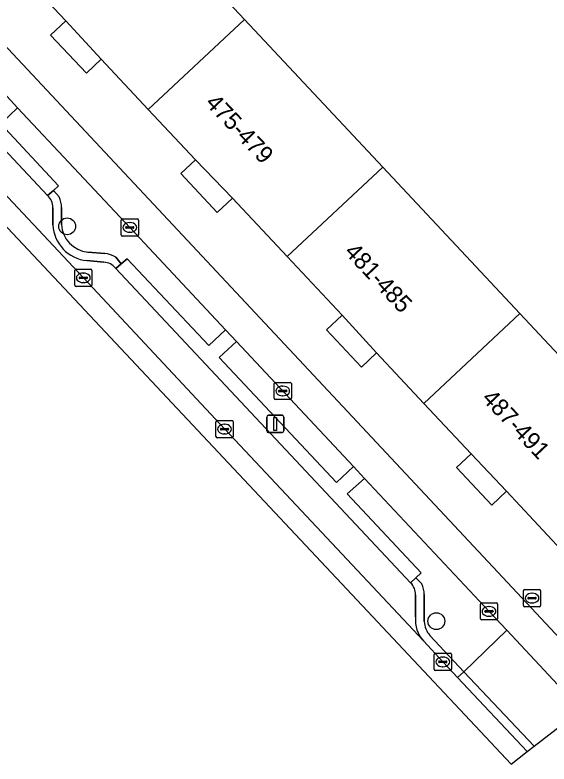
# Model space of a CAD drawing. Extents: x 163147 to 163550, y 380933 to 381639.
# Drawn here: x 163397.21 to 163428.24, y 380932.65 to 380976.17 of the extents above; entities that cross this region are included whole.
import ezdxf

# ---------------------------------------------------------------- set-up
doc = ezdxf.new("R2010")
doc.units = 0
for name, color, linetype in [('IMGEO_Berm_groen', 7, 'Continuous'), ('IMGEO_Berm_open', 7, 'Continuous'), ('IMGEO_Boom', 7, 'Continuous'), ('IMGEO_Brandkraan', 7, 'Continuous'), ('IMGEO_Erf', 7, 'Continuous'), ('IMGEO_Fietspad_gesloten', 7, 'Continuous'), ('IMGEO_Kolk', 7, 'Continuous'), ('IMGEO_Lichtmast', 7, 'Continuous'), ('IMGEO_Pand', 7, 'Continuous'), ('IMGEO_Pand_nummerreeks', 7, 'Continuous'), ('IMGEO_Parkeervlak_open', 7, 'Continuous'), ('IMGEO_Rijbaan_lokaal_gesloten', 7, 'Continuous'), ('IMGEO_Terreindeel_open', 7, 'Continuous'), ('IMGEO_Voetpad_open', 7, 'Continuous')]:
    doc.layers.add(name, color=color, linetype=linetype)

msp = doc.modelspace()

# ---------------------------------------------------------------- linework, layer by layer
at = {"layer": 'IMGEO_Berm_groen'}
for points in [[(163397.363, 380970.77), (163396.378, 380969.837), (163399.74, 380966.24), (163399.443, 380965.978), (163399.774, 380965.603)], [(163403.064, 380962.096), (163403.386, 380961.713), (163403.722, 380961.996), (163408.47, 380956.96), (163409.449, 380957.871), (163403.894, 380963.808), (163397.363, 380970.77)], [(163399.904, 380964.974), (163399.903, 380964.001)], [(163401.447, 380962.388), (163402.42, 380962.303)], [(163424.784, 380941.484), (163417.524, 380949.241), (163416.512, 380948.344), (163420.811, 380943.757), (163420.507, 380943.471), (163420.849, 380943.107)], [(163420.99, 380942.488), (163420.994, 380940.929)], [(163421.324, 380940.118), (163423.287, 380938.012), (163425.785, 380940.419), (163424.784, 380941.484)]]:
    msp.add_lwpolyline(points, dxfattribs=at)
msp.add_lwpolyline([(163410.082, 380957.193), (163409.065, 380956.268), (163415.898, 380949.006), (163416.881, 380949.928)], close=True, dxfattribs=at)
for centre, radius, start, end in [((163398.606, 380965.034), 1.3, 357.372, 25.9826), ((163401.611, 380964.09), 1.71, 182.9893, 264.5066), ((163402.33, 380960.918), 1.388, 58.0796, 86.2826), ((163419.464, 380942.466), 1.526, 0.8263, 24.8383), ((163422.245, 380940.965), 1.251, 181.6608, 222.6225)]:
    msp.add_arc(centre, radius, start, end, dxfattribs=at)
at = {"layer": 'IMGEO_Berm_open'}
for points in [[(163399.774, 380965.603), (163399.443, 380965.978), (163399.106, 380965.681)], [(163399.404, 380964.969), (163399.403, 380963.968)], [(163399.903, 380964.001), (163399.904, 380964.974)], [(163402.42, 380962.303), (163401.447, 380962.388)], [(163401.38, 380961.892), (163402.362, 380961.806)], [(163403.062, 380961.441), (163403.386, 380961.713), (163403.064, 380962.096)], [(163420.849, 380943.107), (163420.507, 380943.471), (163420.199, 380943.182)], [(163420.49, 380942.47), (163420.488, 380941.19)], [(163420.994, 380940.929), (163420.99, 380942.488)], [(163427.369, 380933.681), (163430.106, 380935.8), (163425.785, 380940.419), (163423.287, 380938.012), (163427.369, 380933.681)], [(163420.941, 380939.796), (163422.094, 380938.572), (163422.924, 380937.67), (163423.287, 380938.012), (163421.324, 380940.118)]]:
    msp.add_lwpolyline(points, dxfattribs=at)
for centre, radius, start, end in [((163398.522, 380965.018), 0.883, 356.8039, 48.6186), ((163398.606, 380965.034), 1.3, 357.372, 25.9826), ((163401.609, 380964.09), 2.21, 183.156, 264.0456), ((163401.611, 380964.09), 1.71, 182.9893, 264.5066), ((163402.33, 380960.918), 1.388, 58.0796, 86.2826), ((163402.308, 380960.848), 0.959, 38.1624, 86.76), ((163419.482, 380942.473), 1.008, 359.8069, 44.6535), ((163419.464, 380942.466), 1.526, 0.8263, 24.8383), ((163422.312, 380941.012), 1.833, 174.4328, 221.5718), ((163422.245, 380940.965), 1.251, 181.6608, 222.6225)]:
    msp.add_arc(centre, radius, start, end, dxfattribs=at)
at = {"layer": 'IMGEO_Boom'}
for centre in [(163400.238, 380963.887), (163421.693, 380940.944)]:
    msp.add_circle(centre, 0.489, dxfattribs=at)
at = {"layer": 'IMGEO_Brandkraan'}
for p, q in [((163426.753, 380941.86), (163426.753, 380942.712)), ((163426.828, 380942.786), (163427.68, 380942.786)), ((163427.241, 380942.566), (163427.266, 380942.566)), ((163427.754, 380942.712), (163427.754, 380941.86)), ((163427.012, 380942.28), (163427.012, 380942.292)), ((163427.45, 380942.243), (163427.052, 380942.243)), ((163427.055, 380942.329), (163427.453, 380942.329)), ((163427.496, 380942.292), (163427.496, 380942.28)), ((163427.68, 380941.786), (163426.828, 380941.786)), ((163427.264, 380942.006), (163427.239, 380942.006))]:
    msp.add_line(p, q, dxfattribs=at)
for points in [[(163426.753, 380941.86), (163426.753, 380942.712)], [(163426.828, 380942.786), (163427.68, 380942.786)], [(163427.754, 380942.712), (163427.754, 380941.86)], [(163427.68, 380941.786), (163426.828, 380941.786)]]:
    msp.add_lwpolyline(points, dxfattribs=at)
for centre, radius, start, end in [((163426.83, 380942.71), 0.0765, 91.552, 178.448), ((163426.83, 380942.71), 0.0765, 91.552, 178.448), ((163427.678, 380942.71), 0.0765, 1.552, 88.448), ((163427.678, 380942.71), 0.0765, 1.552, 88.448), ((163427.052, 380942.289), 0.0403, 85.8775, 175.7526), ((163427.049, 380942.279), 0.0366, 178.938, 274.7102), ((163427.453, 380942.286), 0.043, 264.8664, 352.4533), ((163427.457, 380942.291), 0.0386, 1.7309, 96.639), ((163426.83, 380941.862), 0.0765, 181.552, 268.448), ((163426.83, 380941.862), 0.0765, 181.552, 268.448), ((163427.678, 380941.862), 0.0765, 271.552, 358.448), ((163427.678, 380941.862), 0.0765, 271.552, 358.448)]:
    msp.add_arc(centre, radius, start, end, dxfattribs=at)
for centre, major_axis, ratio, start_param, end_param in [((163427.24, 380942.286), (-0.387, 0.002), 0.722429, 4.712389, 7.853982), ((163427.265, 380942.286), (-0.39, 0.002), 0.717154, 1.570796, 4.712389)]:
    msp.add_ellipse(centre, major_axis=major_axis, ratio=ratio, start_param=start_param, end_param=end_param, dxfattribs=at)
at = {"layer": 'IMGEO_Erf'}
msp.add_lwpolyline([(163401.973, 380985.052), (163410.543, 380975.903), (163418.578, 380967.324), (163426.542, 380958.821), (163434.543, 380950.278)], dxfattribs=at)
at = {"layer": 'IMGEO_Fietspad_gesloten'}
for points in [[(163431.634, 380936.983), (163426.381, 380942.59), (163389.734, 380981.756), (163386.168, 380985.564), (163372.648, 381000), (163319.829, 381056.397), (163310.14, 381066.773), (163306.558, 381070.608), (163278.278, 381100.892), (163188.415, 381197.241)], [(163381.183, 380988.048), (163388.299, 380980.439), (163392.378, 380976.085), (163396.731, 380971.443), (163397.363, 380970.77), (163403.894, 380963.808), (163409.449, 380957.871), (163410.082, 380957.193), (163416.881, 380949.928), (163417.524, 380949.241), (163424.784, 380941.484), (163425.785, 380940.419), (163430.106, 380935.8), (163431.634, 380936.983)]]:
    msp.add_lwpolyline(points, dxfattribs=at)
at = {"layer": 'IMGEO_Kolk'}
for p, q in [((163403.455, 380964.32), (163404.307, 380964.32)), ((163403.38, 380963.394), (163403.38, 380964.246)), ((163403.868, 380964.1), (163403.893, 380964.1)), ((163404.381, 380964.246), (163404.381, 380963.394)), ((163403.639, 380963.814), (163403.639, 380963.826)), ((163404.077, 380963.777), (163403.679, 380963.777)), ((163403.682, 380963.863), (163404.08, 380963.863)), ((163403.891, 380963.54), (163403.866, 380963.54)), ((163404.123, 380963.826), (163404.123, 380963.814)), ((163404.307, 380963.32), (163403.455, 380963.32)), ((163400.679, 380960.469), (163400.679, 380961.321)), ((163400.754, 380961.395), (163401.606, 380961.395)), ((163401.68, 380961.321), (163401.68, 380960.469)), ((163400.938, 380960.889), (163400.938, 380960.901)), ((163401.376, 380960.852), (163400.978, 380960.852)), ((163400.981, 380960.938), (163401.379, 380960.938)), ((163401.167, 380961.175), (163401.192, 380961.175)), ((163401.422, 380960.901), (163401.422, 380960.889)), ((163401.19, 380960.615), (163401.165, 380960.615)), ((163401.606, 380960.395), (163400.754, 380960.395)), ((163412.266, 380953.895), (163412.266, 380954.747)), ((163412.341, 380954.821), (163413.193, 380954.821)), ((163413.267, 380954.747), (163413.267, 380953.895)), ((163412.525, 380954.315), (163412.525, 380954.327)), ((163412.568, 380954.364), (163412.966, 380954.364)), ((163412.754, 380954.601), (163412.779, 380954.601)), ((163413.009, 380954.327), (163413.009, 380954.315)), ((163412.963, 380954.278), (163412.565, 380954.278)), ((163412.777, 380954.041), (163412.752, 380954.041)), ((163413.193, 380953.821), (163412.341, 380953.821)), ((163408.961, 380952.605), (163409.813, 380952.605)), ((163408.886, 380951.679), (163408.886, 380952.531)), ((163409.188, 380952.148), (163409.586, 380952.148)), ((163409.374, 380952.385), (163409.399, 380952.385)), ((163409.887, 380952.531), (163409.887, 380951.679)), ((163409.145, 380952.099), (163409.145, 380952.111)), ((163409.583, 380952.062), (163409.185, 380952.062)), ((163409.397, 380951.825), (163409.372, 380951.825)), ((163409.629, 380952.111), (163409.629, 380952.099)), ((163409.813, 380951.605), (163408.961, 380951.605)), ((163424.252, 380941.09), (163424.252, 380941.942)), ((163424.327, 380942.016), (163425.179, 380942.016)), ((163424.74, 380941.796), (163424.765, 380941.796)), ((163425.253, 380941.942), (163425.253, 380941.09)), ((163424.511, 380941.51), (163424.511, 380941.522)), ((163424.949, 380941.473), (163424.551, 380941.473)), ((163424.554, 380941.559), (163424.952, 380941.559)), ((163424.995, 380941.522), (163424.995, 380941.51)), ((163425.179, 380941.016), (163424.327, 380941.016)), ((163424.763, 380941.236), (163424.738, 380941.236)), ((163421.642, 380939.083), (163422.494, 380939.083)), ((163421.567, 380938.157), (163421.567, 380939.009)), ((163422.055, 380938.863), (163422.08, 380938.863)), ((163422.568, 380939.009), (163422.568, 380938.157)), ((163421.826, 380938.577), (163421.826, 380938.589)), ((163422.264, 380938.54), (163421.866, 380938.54)), ((163421.869, 380938.626), (163422.267, 380938.626)), ((163422.078, 380938.303), (163422.053, 380938.303)), ((163422.31, 380938.589), (163422.31, 380938.577)), ((163422.494, 380938.083), (163421.642, 380938.083))]:
    msp.add_line(p, q, dxfattribs=at)
for points in [[(163403.455, 380964.32), (163404.307, 380964.32)], [(163403.38, 380963.394), (163403.38, 380964.246)], [(163404.381, 380964.246), (163404.381, 380963.394)], [(163404.307, 380963.32), (163403.455, 380963.32)], [(163400.679, 380960.469), (163400.679, 380961.321)], [(163400.754, 380961.395), (163401.606, 380961.395)], [(163401.68, 380961.321), (163401.68, 380960.469)], [(163401.606, 380960.395), (163400.754, 380960.395)], [(163412.266, 380953.895), (163412.266, 380954.747)], [(163412.341, 380954.821), (163413.193, 380954.821)], [(163413.267, 380954.747), (163413.267, 380953.895)], [(163413.193, 380953.821), (163412.341, 380953.821)], [(163408.961, 380952.605), (163409.813, 380952.605)], [(163408.886, 380951.679), (163408.886, 380952.531)], [(163409.887, 380952.531), (163409.887, 380951.679)], [(163409.813, 380951.605), (163408.961, 380951.605)], [(163424.252, 380941.09), (163424.252, 380941.942)], [(163424.327, 380942.016), (163425.179, 380942.016)], [(163425.253, 380941.942), (163425.253, 380941.09)], [(163425.179, 380941.016), (163424.327, 380941.016)], [(163421.642, 380939.083), (163422.494, 380939.083)], [(163421.567, 380938.157), (163421.567, 380939.009)], [(163422.568, 380939.009), (163422.568, 380938.157)], [(163422.494, 380938.083), (163421.642, 380938.083)]]:
    msp.add_lwpolyline(points, dxfattribs=at)
for centre, radius, start, end in [((163403.457, 380964.244), 0.0765, 91.552, 178.448), ((163403.457, 380964.244), 0.0765, 91.552, 178.448), ((163404.305, 380964.244), 0.0765, 1.552, 88.448), ((163404.305, 380964.244), 0.0765, 1.552, 88.448), ((163403.679, 380963.823), 0.0403, 85.8775, 175.7526), ((163403.676, 380963.813), 0.0366, 178.938, 274.7102), ((163404.08, 380963.82), 0.043, 264.8664, 352.4533), ((163404.084, 380963.825), 0.0386, 1.7309, 96.639), ((163403.457, 380963.396), 0.0765, 181.552, 268.448), ((163403.457, 380963.396), 0.0765, 181.552, 268.448), ((163404.305, 380963.396), 0.0765, 271.552, 358.448), ((163404.305, 380963.396), 0.0765, 271.552, 358.448), ((163400.756, 380961.319), 0.0765, 91.552, 178.448), ((163400.756, 380961.319), 0.0765, 91.552, 178.448), ((163401.604, 380961.319), 0.0765, 1.552, 88.448), ((163401.604, 380961.319), 0.0765, 1.552, 88.448), ((163400.978, 380960.898), 0.0403, 85.8775, 175.7526), ((163400.975, 380960.888), 0.0366, 178.938, 274.7102), ((163401.379, 380960.895), 0.043, 264.8664, 352.4533), ((163401.383, 380960.9), 0.0386, 1.7309, 96.639), ((163400.756, 380960.471), 0.0765, 181.552, 268.448), ((163400.756, 380960.471), 0.0765, 181.552, 268.448), ((163401.604, 380960.471), 0.0765, 271.552, 358.448), ((163401.604, 380960.471), 0.0765, 271.552, 358.448), ((163412.343, 380954.745), 0.0765, 91.552, 178.448), ((163412.343, 380954.745), 0.0765, 91.552, 178.448), ((163413.191, 380954.745), 0.0765, 1.552, 88.448), ((163413.191, 380954.745), 0.0765, 1.552, 88.448), ((163412.565, 380954.324), 0.0403, 85.8775, 175.7526), ((163412.562, 380954.314), 0.0366, 178.938, 274.7102), ((163412.966, 380954.321), 0.043, 264.8664, 352.4533), ((163412.97, 380954.326), 0.0386, 1.7309, 96.639), ((163412.343, 380953.897), 0.0765, 181.552, 268.448), ((163412.343, 380953.897), 0.0765, 181.552, 268.448), ((163413.191, 380953.897), 0.0765, 271.552, 358.448), ((163413.191, 380953.897), 0.0765, 271.552, 358.448), ((163408.963, 380952.529), 0.0765, 91.552, 178.448), ((163408.963, 380952.529), 0.0765, 91.552, 178.448), ((163409.811, 380952.529), 0.0765, 1.552, 88.448), ((163409.811, 380952.529), 0.0765, 1.552, 88.448), ((163409.185, 380952.108), 0.0403, 85.8775, 175.7526), ((163409.59, 380952.11), 0.0386, 1.7309, 96.639), ((163409.182, 380952.098), 0.0366, 178.938, 274.7102), ((163409.586, 380952.105), 0.043, 264.8664, 352.4533), ((163408.963, 380951.681), 0.0765, 181.552, 268.448), ((163408.963, 380951.681), 0.0765, 181.552, 268.448), ((163409.811, 380951.681), 0.0765, 271.552, 358.448), ((163409.811, 380951.681), 0.0765, 271.552, 358.448), ((163424.329, 380941.94), 0.0765, 91.552, 178.448), ((163424.329, 380941.94), 0.0765, 91.552, 178.448), ((163425.177, 380941.94), 0.0765, 1.552, 88.448), ((163425.177, 380941.94), 0.0765, 1.552, 88.448), ((163424.551, 380941.519), 0.0403, 85.8775, 175.7526), ((163424.548, 380941.509), 0.0366, 178.938, 274.7102), ((163424.952, 380941.516), 0.043, 264.8664, 352.4533), ((163424.956, 380941.521), 0.0386, 1.7309, 96.639), ((163424.329, 380941.092), 0.0765, 181.552, 268.448), ((163424.329, 380941.092), 0.0765, 181.552, 268.448), ((163425.177, 380941.092), 0.0765, 271.552, 358.448), ((163425.177, 380941.092), 0.0765, 271.552, 358.448), ((163421.644, 380939.007), 0.0765, 91.552, 178.448), ((163421.644, 380939.007), 0.0765, 91.552, 178.448), ((163422.492, 380939.007), 0.0765, 1.552, 88.448), ((163422.492, 380939.007), 0.0765, 1.552, 88.448), ((163421.866, 380938.586), 0.0403, 85.8775, 175.7526), ((163421.863, 380938.576), 0.0366, 178.938, 274.7102), ((163422.267, 380938.583), 0.043, 264.8664, 352.4533), ((163422.271, 380938.588), 0.0386, 1.7309, 96.639), ((163421.644, 380938.159), 0.0765, 181.552, 268.448), ((163421.644, 380938.159), 0.0765, 181.552, 268.448), ((163422.492, 380938.159), 0.0765, 271.552, 358.448), ((163422.492, 380938.159), 0.0765, 271.552, 358.448)]:
    msp.add_arc(centre, radius, start, end, dxfattribs=at)
for centre, major_axis, ratio, start_param, end_param in [((163403.867, 380963.82), (-0.387, 0.002), 0.722429, 4.712389, 7.853982), ((163403.892, 380963.82), (-0.39, 0.002), 0.717154, 1.570796, 4.712389), ((163401.166, 380960.895), (-0.387, 0.002), 0.722429, 4.712389, 7.853982), ((163401.191, 380960.895), (-0.39, 0.002), 0.717154, 1.570796, 4.712389), ((163412.753, 380954.321), (-0.387, 0.002), 0.722429, 4.712389, 7.853982), ((163412.778, 380954.321), (-0.39, 0.002), 0.717154, 1.570796, 4.712389), ((163409.373, 380952.105), (-0.387, 0.002), 0.722429, 4.712389, 7.853982), ((163409.398, 380952.105), (-0.39, 0.002), 0.717154, 1.570796, 4.712389), ((163424.739, 380941.516), (-0.387, 0.002), 0.722429, 4.712389, 7.853982), ((163424.764, 380941.516), (-0.39, 0.002), 0.717154, 1.570796, 4.712389), ((163422.054, 380938.583), (-0.387, 0.002), 0.722429, 4.712389, 7.853982), ((163422.079, 380938.583), (-0.39, 0.002), 0.717154, 1.570796, 4.712389)]:
    msp.add_ellipse(centre, major_axis=major_axis, ratio=ratio, start_param=start_param, end_param=end_param, dxfattribs=at)
at = {"layer": 'IMGEO_Lichtmast'}
for p, q in [((163411.836, 380952.008), (163411.836, 380952.808)), ((163411.836, 380952.808), (163411.836, 380952.008)), ((163411.936, 380952.908), (163412.726, 380952.908)), ((163412.726, 380952.908), (163411.936, 380952.908)), ((163412.826, 380952.808), (163412.826, 380952.008)), ((163412.826, 380952.008), (163412.826, 380952.808)), ((163412.726, 380951.908), (163411.936, 380951.908)), ((163411.936, 380951.908), (163412.726, 380951.908))]:
    msp.add_line(p, q, dxfattribs=at)
msp.add_lwpolyline([(163412.256, 380952.783), (163412.406, 380952.783), (163412.406, 380952.033), (163412.256, 380952.033), (163412.256, 380952.783)], dxfattribs=at)
for centre, start, end in [((163411.936, 380952.808), 90, 180), ((163411.936, 380952.808), 90, 180), ((163412.726, 380952.808), 0, 90), ((163412.726, 380952.808), 360, 90), ((163411.936, 380952.008), 180, 270), ((163411.936, 380952.008), 180, 270), ((163412.726, 380952.008), 270, 0), ((163412.726, 380952.008), 270, 0)]:
    msp.add_arc(centre, 0.1, start, end, dxfattribs=at)
at = {"layer": 'IMGEO_Pand'}
for points in [[(163410.543, 380975.903), (163401.973, 380985.052), (163401.729, 380984.823), (163401.936, 380984.602), (163399.857, 380982.655), (163399.637, 380982.891), (163398.827, 380982.132), (163399.059, 380981.885), (163396.809, 380979.777), (163396.584, 380980.016), (163396.395, 380979.839), (163400.158, 380975.821), (163402.224, 380973.59), (163404.957, 380970.672)], [(163410.543, 380975.903), (163404.957, 380970.672), (163407.69, 380967.754), (163409.842, 380965.529), (163413.028, 380962.127), (163418.578, 380967.324)], [(163426.542, 380958.821), (163418.578, 380967.324), (163413.028, 380962.127), (163416.214, 380958.725), (163418.215, 380956.53), (163420.964, 380953.595)], [(163426.542, 380958.821), (163420.964, 380953.595), (163423.712, 380950.661), (163425.769, 380948.495), (163428.949, 380945.1), (163429.175, 380945.312), (163428.956, 380945.545), (163431.171, 380947.619), (163431.414, 380947.36), (163432.157, 380948.056), (163431.905, 380948.325), (163433.995, 380950.283), (163434.254, 380950.007), (163434.543, 380950.278)]]:
    msp.add_lwpolyline(points, close=True, dxfattribs=at)
at = {"layer": 'IMGEO_Parkeervlak_open'}
for points in [[(163388.886, 380973.983), (163401.186, 380960.886), (163409.396, 380952.093), (163420.941, 380939.796)], [(163399.106, 380965.681), (163392.298, 380972.916)], [(163399.403, 380963.968), (163399.404, 380964.969)], [(163402.362, 380961.806), (163401.38, 380961.892)], [(163420.199, 380943.182), (163403.062, 380961.441)], [(163420.488, 380941.19), (163420.49, 380942.47)]]:
    msp.add_lwpolyline(points, dxfattribs=at)
for centre, radius, start, end in [((163398.522, 380965.018), 0.883, 356.8039, 48.6186), ((163401.609, 380964.09), 2.21, 183.156, 264.0456), ((163402.308, 380960.848), 0.959, 38.1624, 86.76), ((163419.482, 380942.473), 1.008, 359.8069, 44.6535), ((163422.312, 380941.012), 1.833, 174.4328, 221.5718)]:
    msp.add_arc(centre, radius, start, end, dxfattribs=at)
at = {"layer": 'IMGEO_Rijbaan_lokaal_gesloten'}
msp.add_lwpolyline([(163224.239, 381147.157), (163352.566, 381010.865), (163426.034, 380932.648), (163426.972, 380933.374), (163422.924, 380937.67), (163422.094, 380938.572), (163420.941, 380939.796), (163409.396, 380952.093), (163401.186, 380960.886), (163388.886, 380973.983), (163385.374, 380977.709), (163378.305, 380985.296), (163377.772, 380985.918), (163377.34, 380986.38), (163364.587, 381000), (163317.29, 381050.513), (163315.186, 381052.783), (163313.128, 381055.003), (163312.964, 381055.179), (163310.91, 381057.369), (163306.317, 381062.264), (163305.819, 381062.795), (163299.374, 381069.695)], dxfattribs=at)
at = {"layer": 'IMGEO_Terreindeel_open'}
for points in [[(163399.277, 380974.997), (163401.356, 380972.777), (163402.224, 380973.59), (163400.158, 380975.821)], [(163406.84, 380966.957), (163408.955, 380964.698), (163409.842, 380965.529), (163407.69, 380967.754)], [(163415.311, 380957.879), (163417.341, 380955.711), (163418.215, 380956.53), (163416.214, 380958.725)], [(163422.872, 380949.875), (163424.914, 380947.695), (163425.769, 380948.495), (163423.712, 380950.661)]]:
    msp.add_lwpolyline(points, close=True, dxfattribs=at)
at = {"layer": 'IMGEO_Voetpad_open'}
for points in [[(163389.734, 380981.756), (163426.381, 380942.59), (163431.634, 380936.983)], [(163428.949, 380945.1), (163425.769, 380948.495), (163424.914, 380947.695), (163422.872, 380949.875), (163423.712, 380950.661), (163420.964, 380953.595), (163418.215, 380956.53), (163417.341, 380955.711), (163415.311, 380957.879), (163416.214, 380958.725), (163413.028, 380962.127), (163409.842, 380965.529), (163408.955, 380964.698), (163406.84, 380966.957), (163407.69, 380967.754), (163404.957, 380970.672), (163402.224, 380973.59), (163401.356, 380972.777), (163399.277, 380974.997), (163400.158, 380975.821), (163396.395, 380979.839)]]:
    msp.add_lwpolyline(points, dxfattribs=at)
for points in [[(163397.363, 380970.77), (163396.731, 380971.443), (163395.762, 380970.501), (163392.9, 380973.518), (163392.626, 380973.244), (163392.298, 380972.916), (163399.106, 380965.681), (163399.443, 380965.978), (163399.74, 380966.24), (163396.378, 380969.837)], [(163410.082, 380957.193), (163409.449, 380957.871), (163408.47, 380956.96), (163403.722, 380961.996), (163403.386, 380961.713), (163403.062, 380961.441), (163420.199, 380943.182), (163420.507, 380943.471), (163420.811, 380943.757), (163416.512, 380948.344), (163417.524, 380949.241), (163416.881, 380949.928), (163415.898, 380949.006), (163409.065, 380956.268)], [(163426.972, 380933.374), (163427.369, 380933.681), (163423.287, 380938.012), (163422.924, 380937.67)]]:
    msp.add_lwpolyline(points, close=True, dxfattribs=at)

# ---------------------------------------------------------------- texts
at = {"layer": 'IMGEO_Pand_nummerreeks'}
for s, rotation, p in [('475-479', 313.4792, (163408.216, 380971.004)), ('481-485', 313.1305, (163416.296, 380962.358)), ('487-491', 313.3054, (163424.281, 380953.844))]:
    msp.add_text(s, height=1, rotation=rotation, dxfattribs=at).set_placement(p)

doc.saveas('drawing.dxf')
